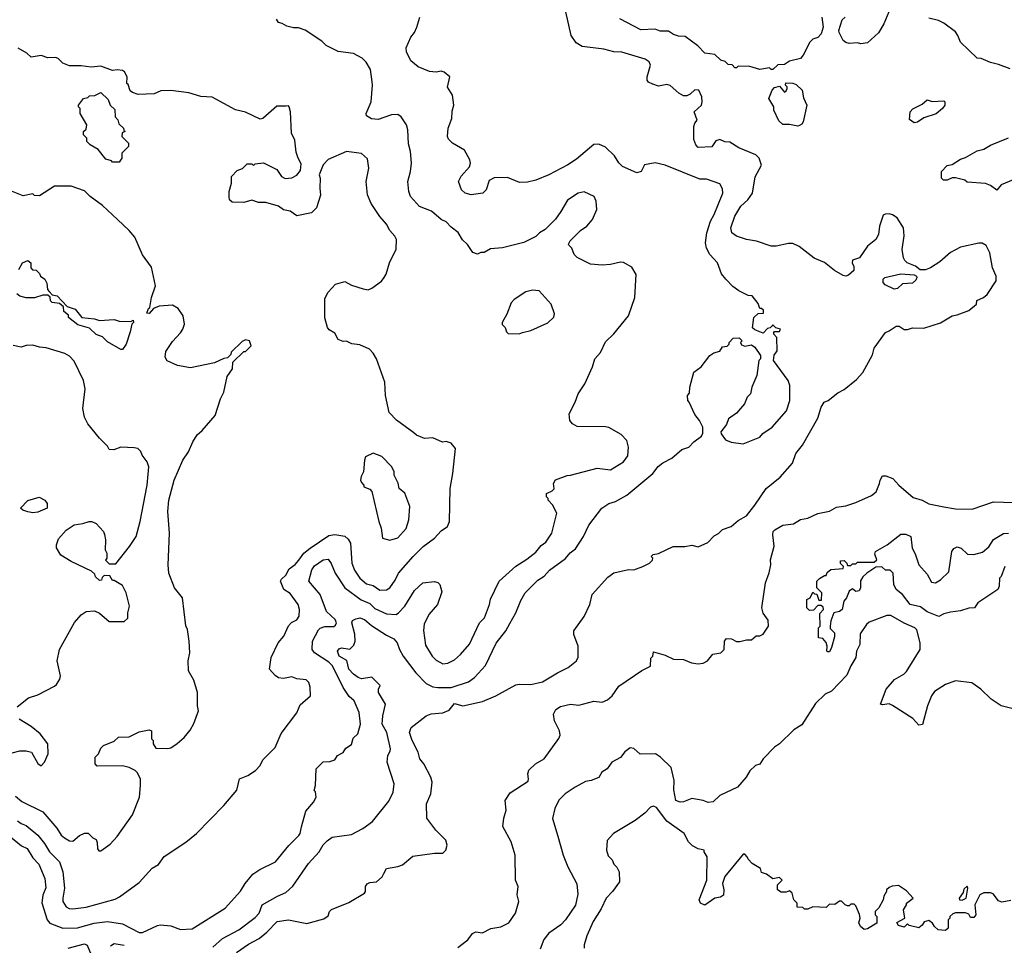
# Model space of a CAD drawing. Extents: x 1793424 to 1900092, y 321114 to 470632.
# Tile 289 of 292: x 1871545 to 1877479, y 445552 to 451130. Entities that reach past the tile are written whole.
import ezdxf

# ---------------------------------------------------------------- set-up
doc = ezdxf.new("R2010")
doc.units = 0

msp = doc.modelspace()

# ---------------------------------------------------------------- linework, layer by layer
at = {"layer": '0CON05XD'}
for points in [[(1872852.6, 445507.4), (1872925, 445557.8), (1872988.3, 445591.7), (1873035, 445630), (1873096.2, 445695), (1873165, 445705.7), (1873275, 445683.3), (1873378.3, 445711.7), (1873405, 445730), (1873412.5, 445755), (1873425, 445766.7), (1873529.5, 445810.5), (1873623.8, 445865), (1873630, 445875), (1873630, 445905), (1873638.6, 445921.4), (1873655, 445929.2), (1873695, 445933.8), (1873728.8, 445965), (1873738.8, 445985), (1873756, 446014), (1873824.2, 446025.8), (1873853, 446037), (1873915, 446088.8), (1874045, 446106), (1874095, 446106.7), (1874113.3, 446125), (1874121.2, 446155), (1874112.5, 446185), (1874052.5, 446245), (1873998.3, 446318.3), (1873996.7, 446405), (1874023.3, 446465), (1874030, 446535), (1874023.8, 446565), (1873980, 446645), (1873956.9, 446675), (1873945.7, 446715), (1873910, 446785), (1873894.4, 446835), (1873904.4, 446865), (1873995, 446935.4), (1874025.8, 446945.8), (1874095, 446952.9), (1874132.4, 446967.6), (1874165, 447008.8), (1874215, 446994.3), (1874335, 447020.8), (1874415, 447054), (1874535, 447121.2), (1874555, 447126.2), (1874626.1, 447123.9), (1874695, 447140), (1874785.6, 447194.4), (1874850, 447225), (1874900, 447265), (1874911.7, 447288.3), (1874910, 447355), (1874884.6, 447424.6), (1874885, 447446.7), (1874946.9, 447533.1), (1874980.8, 447605), (1874994.3, 447665.7), (1875089.5, 447770.5), (1875125, 447796.2), (1875215, 447816.7), (1875246.1, 447813.9), (1875300, 447835), (1875340, 447855), (1875358.3, 447871.7), (1875360, 447885), (1875350, 447895), (1875363, 447907), (1875395, 447912.5), (1875484.2, 447955.8), (1875553.9, 447953.9), (1875595, 447963.3), (1875635, 447952.5), (1875691.7, 447978.3), (1875730.7, 448019.3), (1875756.4, 448033.6), (1875781.7, 448058.3), (1875833.6, 448076.4), (1875875, 448112.5), (1875925, 448140), (1875975.8, 448204.2), (1876043.8, 448305), (1876127.7, 448372.3), (1876203.6, 448456.4), (1876223.3, 448515), (1876263.6, 448566.4), (1876355, 448727.5), (1876376.1, 448793.9), (1876393.3, 448825), (1876417.5, 448835), (1876475, 448880), (1876515, 448901.2), (1876588.3, 448961.7), (1876625.9, 449004.1), (1876685, 449110), (1876695, 449150), (1876762.5, 449245), (1876786.1, 449253.9), (1876827, 449283), (1876845, 449282.5), (1876875, 449262.5), (1876895, 449262.5), (1876925, 449272.5), (1876995, 449271.2), (1877095, 449303.3), (1877164.1, 449345.9), (1877195, 449350), (1877265, 449376.2), (1877312.5, 449415), (1877313.6, 449436.4), (1877354.2, 449455.8), (1877375, 449473.3), (1877430, 449555), (1877430.8, 449585), (1877408.6, 449635), (1877392, 449725), (1877369.5, 449769.5), (1877345, 449783.3), (1877325, 449783.8), (1877215, 449758), (1877155, 449726.2), (1877090.3, 449669.7), (1877035, 449633.3), (1877005, 449622.5), (1876973, 449623), (1876943.6, 449643.6), (1876893.9, 449663.9), (1876879.3, 449679.3), (1876871.2, 449695), (1876863.8, 449745), (1876876.1, 449826.1), (1876872, 449875), (1876833.3, 449935), (1876805, 449953.8), (1876785, 449958.8), (1876761.7, 449958.3), (1876749.3, 449950.7), (1876726.7, 449885), (1876721.2, 449835), (1876704.3, 449805.7), (1876655, 449764), (1876606.4, 449693.6), (1876565, 449680), (1876562.5, 449665), (1876571.7, 449641.7), (1876571.7, 449618.3), (1876540.7, 449589.3), (1876525, 449583.3), (1876507.5, 449587.5), (1876455, 449617.5), (1876395, 449666.2), (1876347.3, 449687.3), (1876332.7, 449692.7), (1876242.3, 449762.3), (1876205, 449780), (1876178.3, 449781.7), (1876105, 449764), (1876075, 449764), (1875985.4, 449795.4), (1875925.8, 449805.8), (1875865.9, 449825.9), (1875836.7, 449845), (1875830, 449875), (1875856, 449945), (1875892, 450005), (1875933.8, 450045), (1875961.2, 450085), (1875978.3, 450181.7), (1876016.4, 450253.6), (1876002.5, 450295), (1875982.5, 450315), (1875878.3, 450358.3), (1875825, 450392.5), (1875795, 450393.3), (1875765, 450406.7), (1875740.7, 450399.3), (1875717, 450363), (1875635, 450360), (1875620, 450375), (1875608.3, 450408.3), (1875607.5, 450485), (1875613.3, 450506.7), (1875627.5, 450525), (1875610, 450575), (1875653.3, 450615), (1875658.8, 450635), (1875656.7, 450665), (1875637.5, 450705), (1875615, 450707.5), (1875585, 450680), (1875565, 450670), (1875545, 450670), (1875517, 450687), (1875465, 450733.3), (1875445, 450740), (1875395, 450728.8), (1875360.5, 450740.5), (1875335, 450752.5), (1875327.5, 450765), (1875326.7, 450785), (1875346.2, 450855), (1875338.8, 450875), (1875315, 450892), (1875175, 450932.9), (1875125, 450935.6), (1875065, 450951.9), (1874935, 450967.5), (1874899.7, 450989.7), (1874869.2, 451035), (1874836.6, 451176.6)], [(1876783.6, 451176.4), (1876753.8, 451105), (1876720.5, 451049.5), (1876655, 450990), (1876615, 450983.8), (1876595, 450990), (1876545, 450986.7), (1876525, 450992.5), (1876507.5, 451005), (1876483, 451053), (1876482.5, 451065), (1876501.7, 451128.3), (1876520, 451145)], [(1874300.7, 447460.7), (1874315.7, 447494.3), (1874345.6, 447524.4), (1874376, 447605), (1874382.3, 447637.7), (1874435, 447746.7), (1874535, 447836), (1874601.7, 447878.3), (1874655, 447921.2), (1874688.8, 447961.2), (1874715, 447981.2), (1874752, 448035), (1874782.5, 448155), (1874756.1, 448206.1), (1874730, 448235), (1874730, 448245), (1874720, 448255), (1874720, 448275), (1874755, 448290), (1874767, 448303), (1874762.5, 448335), (1874773.6, 448356.4), (1874845, 448383.3), (1874865, 448383.8), (1875025, 448426.2), (1875105, 448416.7), (1875184.1, 448465.9), (1875209.5, 448500.5), (1875213.9, 448553.9), (1875203.9, 448593.9), (1875170.7, 448630.7), (1875095, 448671.2), (1875075.9, 448675.9), (1874905, 448677.5), (1874877.5, 448695), (1874860, 448715), (1874857.5, 448755), (1874893.3, 448825), (1874910, 448875), (1874951.2, 448935), (1874996.7, 449036.7), (1875011.2, 449085), (1875045, 449123.3), (1875075, 449188.8), (1875125, 449236), (1875214.3, 449345.7), (1875252.5, 449455), (1875261.2, 449595), (1875235, 449638.8), (1875185, 449666.2), (1875165, 449668.8), (1875105, 449654), (1875055, 449650), (1874985, 449656.2), (1874905, 449696.7), (1874886.7, 449715), (1874873, 449753), (1874855, 449770), (1874853, 449777), (1874863.6, 449796.4), (1874925, 449860), (1874962.5, 449885), (1874996.7, 449925), (1875023.3, 449985), (1875020, 450035), (1875007.5, 450065), (1874947, 450093), (1874910, 450085), (1874847, 450043), (1874806, 449974), (1874775, 449927.5), (1874712.5, 449865), (1874677.5, 449845), (1874655, 449823.3), (1874583.6, 449786.4), (1874455, 449753.8), (1874381.7, 449748.3), (1874345, 449727.5), (1874325, 449727.5), (1874305, 449717.5), (1874277, 449727), (1874243.3, 449775), (1874213.2, 449803.2), (1874187, 449847), (1874145, 449878.8), (1874115, 449911.2), (1874085, 449926.2), (1874026.7, 449975), (1873955, 450003.3), (1873900, 450065), (1873890, 450095), (1873883.3, 450155), (1873900, 450215), (1873906.2, 450265), (1873900, 450335), (1873887.7, 450382.3), (1873884, 450465), (1873876, 450495), (1873845, 450543.3), (1873825, 450558.8), (1873785, 450556.7), (1873705, 450527.5), (1873665, 450532.5), (1873635, 450550), (1873632.5, 450565), (1873663.3, 450635), (1873672, 450735), (1873668.8, 450755), (1873658.8, 450828.8), (1873633.6, 450873.6), (1873608.3, 450898.3), (1873556.1, 450926.1), (1873465, 450938.8), (1873392.5, 450975), (1873365, 451000), (1873265, 451066.7), (1873225, 451080), (1873195, 451080), (1873155, 451090), (1873127, 451107), (1873105, 451112.5), (1873093, 451133)], [(1875005, 450377.5), (1874900.3, 450289.7), (1874848.8, 450255), (1874733.3, 450195), (1874655, 450162.5), (1874605, 450150.8), (1874557.7, 450147.7), (1874485, 450178), (1874405, 450176.7), (1874375, 450160), (1874356.1, 450103.9), (1874336.1, 450083.9), (1874265, 450073.3), (1874230, 450085), (1874207.5, 450105), (1874190, 450155), (1874205, 450187.5), (1874255, 450242.5), (1874262, 450265), (1874258, 450285), (1874225, 450343.3), (1874152.5, 450385), (1874129.3, 450409.3), (1874123.3, 450425), (1874127.5, 450475), (1874150, 450535), (1874151.7, 450578.3), (1874161.2, 450615), (1874152.5, 450675), (1874123.9, 450723.9), (1874136.7, 450785), (1874103.9, 450813.9), (1874085, 450818.8), (1874055, 450813.3), (1874015, 450816.7), (1873945.9, 450845.9), (1873901.7, 450881.7), (1873876, 450936), (1873875, 450960), (1873902, 451025), (1873925, 451053.3), (1873939.2, 451085), (1873955.8, 451144.2)], [(1876380, 451145), (1876387.5, 451085), (1876376.2, 451043.8), (1876355, 451022.5), (1876325, 451012.5), (1876307.5, 450995), (1876267.5, 450915), (1876250, 450895), (1876185, 450880), (1876155, 450860), (1876115, 450857.5), (1876085, 450830), (1876075, 450830), (1876065, 450840), (1876005, 450830), (1875945, 450847.5), (1875875, 450850), (1875865, 450840), (1875855, 450840), (1875838.3, 450858.3), (1875815, 450860), (1875797, 450877), (1875770, 450885), (1875735, 450920), (1875675, 450927.5), (1875633, 450973), (1875555, 451027.5), (1875515, 451030), (1875485, 451040), (1875455, 451060), (1875405, 451060), (1875375, 451072.5), (1875288.3, 451068.3), (1875162.5, 451135)], [(1877515, 450833.3), (1877445, 450860), (1877395, 450871.2), (1877340, 450895), (1877315, 450897.5), (1877215, 450993.8), (1877200, 451035), (1877185.5, 451055.5), (1877115, 451108), (1877082.5, 451125), (1877025, 451138.8)], [(1871531.1, 446301.1), (1871554.7, 446284.7), (1871585, 446274.4), (1871654.5, 446214.5), (1871695, 446166), (1871725, 446115.8), (1871785.8, 446055), (1871805.8, 445995), (1871815.5, 445895.5), (1871804.2, 445835), (1871806, 445815), (1871825, 445784), (1871843.3, 445773.3), (1871865, 445771.9), (1871945, 445780.6), (1872120.5, 445829.5), (1872147.3, 445842.7), (1872265, 445930), (1872344.1, 446015.9), (1872381.7, 446038.3), (1872415, 446086.7), (1872547.3, 446172.7), (1872610, 446225), (1872776, 446394), (1872853.6, 446486.4), (1872870, 446555), (1872920, 446575), (1872965.9, 446604.1), (1872993.8, 446635), (1873011.2, 446668.8), (1873085, 446743.8), (1873121.3, 446828.7), (1873215, 446953.3), (1873235, 447000), (1873296.7, 447055), (1873296.4, 447106.4), (1873286.7, 447135), (1873270.7, 447150.7), (1873215, 447156.7), (1873185, 447170), (1873135, 447160), (1873105, 447163.8), (1873085, 447176.7), (1873051.2, 447215), (1873061.2, 447285), (1873102.5, 447375), (1873136.1, 447413.9), (1873165, 447477.5), (1873183.9, 447496.1), (1873215, 447512.5), (1873228.8, 447535), (1873231.2, 447575), (1873223.3, 447605), (1873175, 447672.5), (1873136.7, 447695), (1873116.7, 447745), (1873122.3, 447757.7), (1873148.3, 447781.7), (1873168.8, 447821.2), (1873205, 447846), (1873228, 447872), (1873258, 447915), (1873295, 447945.7), (1873408.8, 448021.2), (1873445, 448028), (1873505, 448016.2), (1873525, 448000), (1873538, 447975), (1873546.9, 447855), (1873562.8, 447812.8), (1873594.2, 447765), (1873635, 447729.2), (1873675, 447719.2), (1873715, 447690.8), (1873755, 447694.2), (1873775, 447706.2), (1873808.6, 447751.4), (1873828, 447795), (1873915.5, 447894.5), (1873976.2, 447955), (1874045.5, 448004.5), (1874085, 448050), (1874123.9, 448076.1), (1874136, 448105), (1874139.2, 448305), (1874156, 448395), (1874172.5, 448545), (1874145, 448577.5), (1874115, 448587.5), (1874093, 448583), (1874035, 448610), (1873985, 448606.7), (1873937.5, 448625), (1873920.8, 448640.8), (1873815, 448716.7), (1873772.3, 448762.3), (1873749.2, 448865), (1873745.6, 448945.6), (1873696.2, 449085), (1873675, 449120), (1873653.6, 449143.6), (1873595, 449170), (1873547, 449177), (1873515, 449192.5), (1873495, 449190), (1873465, 449202.5), (1873445, 449240), (1873410.7, 449260.7), (1873400, 449275), (1873383.6, 449333.6), (1873385, 449450), (1873405, 449487.5), (1873447.5, 449535), (1873505, 449552.5), (1873545, 449530), (1873615, 449506.7), (1873645, 449502.5), (1873668.3, 449511.7), (1873725.9, 449554.1), (1873741.2, 449575), (1873753.9, 449596.1), (1873773.8, 449665), (1873813.9, 449746.1), (1873816.2, 449805), (1873806.7, 449825), (1873775, 449860), (1873755, 449896.7), (1873715, 449943.8), (1873662.7, 450022.7), (1873642, 450075), (1873634, 450155), (1873650, 450235), (1873640.7, 450290.7), (1873604.1, 450324.1), (1873515, 450336.2), (1873405, 450286.2), (1873374.1, 450255.9), (1873350, 450195), (1873356.2, 450175), (1873353.3, 450115), (1873358.3, 450071.7), (1873333.3, 449995), (1873303.9, 449966.1), (1873215, 449946.7), (1873175.9, 449975.9), (1873135, 449983.8), (1873105, 450006.2), (1873028.3, 450028.3), (1872985, 450028.8), (1872945, 450042.5), (1872895, 450027.5), (1872825, 450030), (1872810, 450045), (1872807.5, 450065), (1872807.5, 450095), (1872822.5, 450145), (1872822.5, 450185), (1872855, 450220), (1872887, 450233), (1872915, 450260), (1872945, 450260), (1872955, 450250), (1872965, 450260), (1873015, 450266.7), (1873095, 450226.7), (1873122.5, 450185), (1873145, 450173.3), (1873185, 450177.5), (1873215, 450192.5), (1873238.3, 450221.7), (1873241.7, 450261.7), (1873222.5, 450295), (1873211.7, 450331.7), (1873204.1, 450404.1), (1873183.3, 450445), (1873177.5, 450575), (1873170, 450605), (1873165, 450610), (1873151.7, 450608.3), (1873095, 450607.5), (1873010, 450535), (1872995, 450530), (1872905, 450572.5), (1872846.4, 450586.4), (1872705, 450663.3), (1872637, 450667), (1872565, 450688.8), (1872455, 450703.3), (1872395, 450700), (1872355, 450682.5), (1872258.3, 450678.3), (1872225, 450690), (1872211.7, 450701.7), (1872198.3, 450738.3), (1872190, 450745), (1872192.5, 450785), (1872177.5, 450815), (1872165, 450822.5), (1872135, 450827.5), (1872105, 450822.5), (1872035, 450850), (1871975, 450842.5), (1871915, 450852.5), (1871845, 450852.5), (1871805, 450867.5), (1871776.4, 450896.4), (1871761.7, 450901.7), (1871715, 450900), (1871675, 450913.3), (1871613.8, 450903.8), (1871587.5, 450927.5), (1871535, 450957.5)], [(1876235, 450487.5), (1876185, 450497.5), (1876145, 450497.5), (1876119.3, 450519.3), (1876090, 450585), (1876090, 450605), (1876060, 450655), (1876080, 450705), (1876095, 450720), (1876125, 450730), (1876155, 450692.5), (1876165, 450700), (1876170, 450715), (1876170, 450725), (1876160, 450735), (1876161.7, 450748.3), (1876205, 450747.5), (1876225, 450740), (1876260, 450705), (1876268.3, 450658.3), (1876290, 450615), (1876267.5, 450515), (1876259.3, 450500.7), (1876245, 450492.5), (1876235, 450487.5)], [(1872145, 450270), (1872105, 450270), (1872098.3, 450278.3), (1872065, 450290), (1872018.3, 450348.3), (1871970, 450375), (1871950, 450395), (1871950, 450415), (1871930, 450435), (1871930, 450455), (1871945, 450470), (1871950, 450495), (1871910, 450565), (1871910, 450595), (1871900, 450605), (1871900, 450615), (1871930, 450655), (1871955, 450660), (1871965, 450670), (1871997, 450673), (1872035, 450690), (1872078.3, 450648.3), (1872090, 450615), (1872118.3, 450588.3), (1872120, 450545), (1872137, 450527), (1872143, 450503), (1872170, 450475), (1872171.7, 450461.7), (1872180, 450455), (1872161.7, 450448.3), (1872160, 450425), (1872200, 450385), (1872200, 450365), (1872160, 450325), (1872160, 450295), (1872145, 450270)], [(1876935, 450507.5), (1876908.3, 450528.3), (1876912.5, 450575), (1876927, 450593), (1876985, 450620), (1877015, 450646.7), (1877045, 450637.5), (1877115, 450640), (1877120, 450635), (1877120, 450615), (1877107.5, 450595), (1877068.3, 450561.7), (1876995, 450537.5), (1876955, 450512.5), (1876935, 450507.5)], [(1877595, 450190), (1877460, 450135), (1877435, 450102.5), (1877395, 450130), (1877365, 450142.5), (1877255, 450150), (1877241.7, 450161.7), (1877185, 450177.5), (1877165, 450177.5), (1877135, 450162.5), (1877113, 450163), (1877100, 450175), (1877100, 450215), (1877135, 450250), (1877165, 450257.5), (1877215, 450290), (1877245, 450300), (1877315, 450338.8), (1877355, 450350), (1877395, 450373.3), (1877505, 450416.7)], [(1872709.8, 445540.2), (1872768.3, 445591.7), (1872865, 445645.8), (1872965, 445718.6), (1872987.5, 445745), (1873006, 445795), (1873098.3, 445848.3), (1873149.7, 445870.3), (1873192.1, 445907.9), (1873285, 446044), (1873349.2, 446115), (1873373.7, 446156.3), (1873398.3, 446181.7), (1873427.7, 446202.3), (1873545, 446220), (1873613.3, 446255), (1873672.1, 446297.9), (1873769.1, 446420.9), (1873795.8, 446474.2), (1873801.2, 446525), (1873760, 446655), (1873764, 446695), (1873778.8, 446721.2), (1873780, 446735), (1873757.1, 446835), (1873730.5, 446885), (1873733.5, 446935), (1873750, 447005), (1873708, 447075), (1873706.7, 447095), (1873717, 447117), (1873667, 447167), (1873605, 447158.1), (1873584, 447165), (1873557.1, 447185), (1873529.1, 447215), (1873517.6, 447267.6), (1873470, 447295), (1873460.8, 447325), (1873471.1, 447338.9), (1873485, 447344.2), (1873535, 447335.8), (1873559.3, 447360.7), (1873567.1, 447385), (1873564.4, 447425.6), (1873546.9, 447495), (1873551.3, 447508.7), (1873570.7, 447519.3), (1873595, 447524.4), (1873624, 447515), (1873665, 447478.8), (1873755, 447420.6), (1873799.3, 447399.3), (1873820.8, 447375), (1873833.1, 447335), (1873855.7, 447295), (1873932.7, 447192.7), (1873995, 447129.2), (1874035, 447108.6), (1874065, 447104.3), (1874145, 447105.7), (1874249.7, 447140.3), (1874286, 447165), (1874353.2, 447236.8), (1874417.3, 447372.7), (1874475, 447446.7), (1874498.7, 447491.3), (1874535.6, 447554.4), (1874565, 447630), (1874590.8, 447675), (1874668.7, 447751.3), (1874705, 447775.8), (1874738.5, 447811.5), (1874835, 447882.5), (1874863, 447917), (1874895, 447941.2), (1874944, 448015), (1874975, 448082.5), (1875052.5, 448185), (1875095, 448213.8), (1875135, 448226.2), (1875203.3, 448265), (1875361.2, 448395), (1875393.4, 448436.6), (1875420.9, 448459.1), (1875475, 448487.5), (1875535, 448538.8), (1875577.3, 448552.7), (1875607.5, 448585), (1875655, 448620), (1875661.7, 448638.3), (1875662.5, 448675), (1875642.5, 448715), (1875615, 448750), (1875580, 448825), (1875572.5, 448835), (1875570, 448865), (1875581.7, 448878.3), (1875583.3, 448915), (1875607.5, 449005), (1875651.7, 449038.3), (1875703.6, 449106.4), (1875728.3, 449121.7), (1875765, 449132.5), (1875781.7, 449158.3), (1875808.3, 449161.7), (1875820, 449175), (1875820, 449185), (1875845, 449210), (1875881.7, 449211.7), (1875900, 449195), (1875890, 449185), (1875895, 449170), (1875915, 449162.5), (1875955, 449170), (1875976.4, 449156.4), (1876010, 449105), (1876010, 449085), (1876000, 449075), (1875986.7, 448985), (1875957.5, 448915), (1875950, 448875), (1875930, 448855), (1875913.3, 448815), (1875865, 448757.5), (1875816.7, 448725), (1875805, 448690), (1875770, 448645), (1875773, 448633), (1875798.3, 448598.3), (1875833.6, 448583.6), (1875905, 448573.3), (1876005, 448613.3), (1876024.2, 448635.8), (1876080, 448675), (1876166.6, 448773.4), (1876186.7, 448835), (1876186.7, 448925), (1876176.2, 448955), (1876087.5, 449075), (1876093, 449107), (1876110, 449135), (1876107.5, 449215), (1876090, 449235), (1876090, 449245), (1876095, 449250), (1876125, 449250), (1876130, 449265), (1876101.7, 449271.7), (1876085, 449290), (1876080, 449285), (1876068.3, 449271.7), (1876051.7, 449268.3), (1876025, 449240), (1875975, 449260), (1875961.7, 449271.7), (1875970, 449335), (1875995, 449360), (1876028.3, 449361.7), (1876028.3, 449378.3), (1876015, 449390), (1876005, 449390), (1875995, 449420), (1875960, 449465), (1875935, 449467.5), (1875880, 449495), (1875842.3, 449522.3), (1875800, 449565), (1875775, 449597.5), (1875750, 449665), (1875704.2, 449714.2), (1875685, 449752.5), (1875679.2, 449785), (1875687.1, 449845), (1875708.6, 449915), (1875731.4, 449955), (1875782, 450085), (1875780.5, 450110.5), (1875765, 450140), (1875685, 450168.1), (1875645, 450168), (1875435, 450253.8), (1875375, 450266.2), (1875310, 450255), (1875290, 450215), (1875265, 450207.5), (1875177.5, 450245), (1875155, 450267.5), (1875129.3, 450309.3), (1875075, 450361.1), (1875035, 450379.4), (1875005, 450377.5)], [(1872535.8, 446804.2), (1872572.3, 446847.7), (1872595, 446887.5), (1872623.3, 446965), (1872616.7, 446995), (1872616.7, 447075), (1872595, 447150), (1872562.5, 447205), (1872560, 447265), (1872570, 447315), (1872566.7, 447385), (1872556.7, 447455), (1872547, 447477), (1872526.7, 447645), (1872477.5, 447705), (1872443.9, 447793.9), (1872440, 447845), (1872448.8, 448035), (1872438, 448165), (1872444.3, 448235), (1872475.9, 448354.1), (1872528.8, 448475), (1872563.3, 448525), (1872587.5, 448585), (1872615, 448627.5), (1872645, 448653.3), (1872723.3, 448745), (1872756.2, 448843.8), (1872776.2, 448885), (1872795, 448980), (1872827.5, 449025), (1872830, 449065), (1872895, 449130), (1872905, 449130), (1872940, 449165), (1872930, 449195), (1872905, 449200), (1872885, 449190), (1872820, 449125), (1872818.3, 449111.7), (1872798.3, 449091.7), (1872775, 449087.5), (1872718.3, 449061.7), (1872575, 449031.2), (1872496.1, 449046.1), (1872433.6, 449073.6), (1872422.5, 449095), (1872425, 449130), (1872465, 449190), (1872515, 449242.5), (1872528.8, 449265), (1872538.8, 449295), (1872530, 449345), (1872499.5, 449389.5), (1872465, 449410), (1872385, 449402.5), (1872351.7, 449388.3), (1872325, 449360), (1872311.7, 449361.7), (1872321.7, 449388.3), (1872330, 449395), (1872340, 449455), (1872363.8, 449525), (1872338.8, 449638.8), (1872285, 449712.5), (1872238.8, 449818.8), (1872205, 449860), (1872135, 449926.2), (1872045, 450010), (1871970, 450065), (1871935, 450098.8), (1871855, 450126.7), (1871755, 450126.7), (1871665, 450067.5), (1871635, 450070), (1871625, 450080), (1871565, 450067.5), (1871485, 450100)], [(1871540, 449625), (1871562.5, 449665), (1871595, 449677.5), (1871612.5, 449665), (1871612.5, 449635), (1871621.7, 449621.7), (1871645, 449620), (1871665, 449600), (1871670, 449585), (1871697.5, 449565), (1871708.3, 449541.7), (1871713, 449503), (1871721.7, 449491.7), (1871741.7, 449471.7), (1871770, 449465), (1871831.7, 449401.7), (1871880, 449385), (1871920, 449335), (1871995, 449327.5), (1872025, 449317.5), (1872115, 449322.5), (1872145, 449312.5), (1872215, 449310), (1872228.3, 449318.3), (1872230, 449305), (1872220, 449295), (1872211.7, 449248.3), (1872187.5, 449175), (1872165, 449142.5)], [(1876815, 449506.2), (1876761.7, 449531.7), (1876750, 449545), (1876750, 449565), (1876760, 449575), (1876855, 449597.5), (1876935, 449592.5), (1876950, 449585), (1876952.5, 449575), (1876945, 449560), (1876925, 449542.5), (1876865, 449537.5), (1876835, 449510), (1876815, 449506.2)], [(1872165, 449142.5), (1872155, 449142.5), (1872075, 449187.5), (1872045, 449217.5), (1872005, 449233.3), (1871965, 449270), (1871895, 449290), (1871840, 449335), (1871838.3, 449348.3), (1871811.7, 449371.7), (1871808.3, 449398.3), (1871785, 449420), (1871740, 449425), (1871730, 449435), (1871728.3, 449458.3), (1871715, 449470), (1871685, 449470), (1871635, 449452.5), (1871585, 449453.3), (1871545, 449462.5), (1871527, 449477)], [(1874555, 449236.7), (1874575, 449243.8), (1874625, 449256.2), (1874727.7, 449302.3), (1874763.9, 449336.1), (1874767.7, 449357.7), (1874748.8, 449415), (1874675, 449496.2), (1874635, 449498.8), (1874595, 449490), (1874525, 449443.3), (1874506.4, 449423.6), (1874480, 449355), (1874452.5, 449305), (1874453, 449293), (1874470, 449275), (1874478.3, 449248.3), (1874488.3, 449238.3), (1874555, 449236.7)], [(1871530.5, 446989.5), (1871597.7, 447042.3), (1871655, 447060), (1871755, 447112.5), (1871766.1, 447123.9), (1871786.7, 447155), (1871790, 447175), (1871771.2, 447265), (1871784, 447335), (1871875, 447496.7), (1871915, 447543.3), (1871945, 447563.3), (1871995, 447567.5), (1872025, 447552.5), (1872085, 447502.5), (1872175, 447502.5), (1872197, 447523), (1872197.5, 447555), (1872207.5, 447595), (1872187.5, 447675), (1872165, 447720), (1872115, 447750), (1872105, 447750), (1872088.3, 447778.3), (1872055, 447780), (1872041.7, 447768.3), (1872038.3, 447751.7), (1872025, 447750), (1872001.7, 447771.7), (1871998.3, 447788.3), (1871977, 447807), (1871855, 447864), (1871792.3, 447902.3), (1871767, 447947), (1871766.7, 447965), (1871779.3, 448000.7), (1871825, 448052.5), (1871873.9, 448086.1), (1871926.4, 448093.6), (1871963.6, 448106.4), (1871980, 448105), (1872005, 448092.5), (1872050, 448045), (1872057, 448027), (1872062.5, 447995), (1872060, 447935), (1872070, 447915), (1872070, 447885), (1872061.7, 447871.7), (1872085, 447850), (1872125, 447850), (1872207.5, 447955), (1872246.7, 448015), (1872272, 448105), (1872312.9, 448325), (1872323.3, 448435), (1872313.3, 448465), (1872283.3, 448505), (1872275, 448527.5), (1872256.1, 448546.1), (1872235, 448550), (1872155, 448552.5), (1872111.7, 448538.3), (1872085, 448540), (1872075, 448560), (1872025, 448607.5), (1871956.2, 448695), (1871936, 448735), (1871926.4, 448786.4), (1871940, 448905), (1871928.8, 448955), (1871872.5, 449072.5), (1871845, 449101.2), (1871817.9, 449117.9), (1871705, 449152), (1871665, 449156.2), (1871625, 449168.8), (1871585, 449166.2), (1871553.6, 449156.4), (1871505, 449166)], [(1873775, 447993.8), (1873825, 448006.2), (1873875, 448062.5), (1873891.2, 448115), (1873896.2, 448195), (1873867, 448277), (1873832.5, 448305), (1873827, 448337), (1873802.5, 448385), (1873802.5, 448405), (1873787.5, 448435), (1873727.3, 448497.3), (1873675, 448517.5), (1873630, 448495), (1873622.5, 448475), (1873617.5, 448405), (1873603, 448377), (1873600, 448355), (1873605, 448340), (1873620, 448325), (1873620, 448315), (1873655, 448300), (1873667, 448287), (1873708.8, 448105), (1873723.8, 448065), (1873731.2, 448005), (1873775, 447993.8)], [(1874185, 445537.5), (1874245.9, 445584.1), (1874275, 445623.3), (1874295, 445633.3), (1874335, 445627.5), (1874385, 445652.5), (1874445, 445662.5), (1874493, 445687), (1874532.5, 445745), (1874552.5, 445815), (1874543.3, 445855), (1874550, 445905), (1874533.3, 445945), (1874532, 446095), (1874506.2, 446175), (1874457, 446267), (1874462.3, 446317.7), (1874476.2, 446365), (1874471.2, 446425), (1874500.5, 446469.5), (1874609.3, 446540.7), (1874612.5, 446555), (1874606.7, 446585), (1874613.9, 446606.1), (1874653.9, 446646.1), (1874706.7, 446675), (1874795, 446797.5), (1874801.7, 446818.3), (1874798, 446845), (1874767.5, 446905), (1874761.4, 446945), (1874776.4, 446973.6), (1874805, 446991.4), (1874864.5, 447005.5), (1874915, 446998), (1875005, 447022.9), (1875055, 447015.8), (1875088.3, 447031.7), (1875116, 447055), (1875155, 447113.3), (1875295, 447206.7), (1875346.4, 447233.6), (1875348.3, 447281.7), (1875360, 447295), (1875365, 447320), (1875435, 447300), (1875485, 447276.7), (1875545, 447273.8), (1875593.6, 447253.6), (1875635, 447247.5), (1875665, 447252.5), (1875690, 447265), (1875723.3, 447306.7), (1875770, 447315), (1875790, 447335), (1875792.5, 447385), (1875805, 447400), (1875835, 447397.5), (1875865, 447382.5), (1875885, 447382.5), (1875925, 447392.5), (1875955, 447392.5), (1875983, 447417), (1876005, 447417.5), (1876025, 447427.5), (1876057.5, 447475), (1876055, 447510), (1876025, 447552.5), (1876017.5, 447585), (1876039.2, 447735), (1876063, 447797), (1876071.4, 447845), (1876070, 447875), (1876092.4, 447957.6), (1876083.3, 448025), (1876087.1, 448045), (1876095.4, 448054.6), (1876145, 448084.4), (1876208.3, 448091.7), (1876251.7, 448118.3), (1876295, 448125.7), (1876355, 448152.9), (1876425, 448168.6), (1876468.7, 448191.3), (1876525, 448200.8), (1876585, 448220.8), (1876678.3, 448261.7), (1876706.2, 448285), (1876727.5, 448335), (1876730, 448355), (1876745, 448380), (1876765, 448380), (1876807.5, 448365), (1876842.5, 448325), (1876930.5, 448250.5), (1876983.9, 448233.9), (1877025, 448211.2), (1877115, 448193.8), (1877185, 448181.2), (1877285, 448180), (1877415, 448223.8), (1877535, 448220)], [(1871625, 448157.5), (1871593.6, 448163.6), (1871563, 448173), (1871550, 448185), (1871595, 448232.5), (1871661.7, 448251.7), (1871697.5, 448235), (1871710, 448215), (1871710, 448185), (1871655, 448162.5), (1871625, 448157.5)], [(1877482.5, 447835), (1877460, 447775), (1877450, 447765), (1877447.5, 447715), (1877440, 447695), (1877320, 447615), (1877300, 447585), (1877265, 447583.3), (1877215, 447566.7), (1877155, 447558.8), (1877115, 447548.8), (1877085, 447533.8), (1877015, 447560.6), (1876975, 447590.8), (1876911.2, 447605), (1876866.2, 447665), (1876827.5, 447695), (1876812.5, 447725), (1876810, 447795), (1876791.7, 447811.7), (1876763, 447813), (1876741.7, 447831.7), (1876705, 447830), (1876650, 447795), (1876627, 447773), (1876613, 447747), (1876613.3, 447705), (1876605, 447687.5), (1876583.6, 447683.6), (1876565, 447700), (1876543.6, 447686.4), (1876527.5, 447645), (1876512.5, 447625), (1876501.2, 447575), (1876485, 447563.8), (1876452.5, 447555), (1876433.6, 447506.4), (1876430, 447475), (1876430, 447460), (1876456, 447435), (1876455, 447410), (1876436.7, 447346.7), (1876425, 447320), (1876415, 447320), (1876410, 447325), (1876412.5, 447355), (1876406.1, 447376.1), (1876385, 447400), (1876360, 447405), (1876360, 447465), (1876370, 447475), (1876368.3, 447551.7), (1876390, 447575), (1876388.3, 447588.3), (1876375, 447600), (1876355, 447600), (1876328.3, 447571.7), (1876305, 447570), (1876290, 447585), (1876290, 447635), (1876310, 447645), (1876325, 447680), (1876335, 447670), (1876348.3, 447668.3), (1876361.7, 447631.7), (1876378.3, 447631.7), (1876380, 447675), (1876350, 447705), (1876350, 447745), (1876365, 447762.5), (1876395, 447780), (1876405, 447780), (1876411.7, 447798.3), (1876433, 447817), (1876508.3, 447821.7), (1876510, 447835), (1876491.7, 447851.7), (1876491.7, 447868.3), (1876515, 447870), (1876530, 447855), (1876535, 447840), (1876555, 447840), (1876565, 447850), (1876585, 447850), (1876595, 447860), (1876695, 447860), (1876710, 447875), (1876698.3, 447908.3), (1876702.5, 447925), (1876772.5, 447965), (1876855, 448030), (1876885, 448030), (1876916.7, 448015), (1876923.3, 447945), (1876941.7, 447911.7), (1876963.9, 447843.9), (1877015, 447787.5), (1877040.7, 447740.7), (1877065, 447736.7), (1877095, 447753.3), (1877145, 447802.5), (1877162.5, 447925), (1877175, 447942.5), (1877195, 447952.5), (1877220, 447945), (1877258.3, 447908.3), (1877295, 447907.5), (1877348.3, 447921.7), (1877385, 447952.5), (1877415, 447998), (1877475, 448032.9), (1877505, 448034.3)], [(1871455, 446233.3), (1871555, 446151.9), (1871590.8, 446135), (1871625, 446078), (1871660.7, 446040.7), (1871697.5, 445955), (1871701.9, 445898.1), (1871685, 445853.3), (1871677.6, 445807.6), (1871710, 445705), (1871726.2, 445685), (1871805, 445655.6), (1871893.6, 445656.4), (1871994.2, 445684.2), (1872075, 445695.5), (1872165, 445681.1), (1872265, 445628.1), (1872285, 445629.4), (1872375, 445671.9), (1872394.4, 445675.6), (1872455, 445669.2), (1872513.6, 445646.4), (1872585, 445651.2), (1872782.5, 445775), (1872875, 445877.5), (1872903.3, 445925), (1872950.5, 445979.5), (1872992.3, 446007.7), (1873086.7, 446055), (1873167.3, 446152.7), (1873227.3, 446212.7), (1873236.2, 446225), (1873243.8, 446265), (1873270.5, 446359.5), (1873316.1, 446413.9), (1873332.5, 446445), (1873327, 446477), (1873320, 446485), (1873327.5, 446515), (1873332.5, 446615), (1873375, 446657.5), (1873415, 446660), (1873445, 446670), (1873460, 446695), (1873495, 446712.5), (1873510.7, 446739.3), (1873545, 446762.5), (1873555, 446800), (1873583.6, 446826.4), (1873600, 446885), (1873591.2, 446955), (1873560, 447025), (1873531.2, 447051.2), (1873494.5, 447104.5), (1873430.9, 447235), (1873408, 447258), (1873322.5, 447315), (1873306.9, 447335), (1873308.8, 447385), (1873345, 447452.5), (1873356.6, 447463.4), (1873385, 447472.5), (1873437.3, 447472.7), (1873448.8, 447481.2), (1873454, 447495), (1873446, 447515), (1873393.2, 447563.2), (1873356, 447666), (1873286.7, 447745), (1873305.4, 447814.6), (1873321.1, 447838.9), (1873375, 447874.3), (1873405, 447878.8), (1873423, 447853), (1873445.8, 447795), (1873504.3, 447705), (1873603.3, 447633.3), (1873655, 447611.5), (1873685, 447581.1), (1873755, 447548.6), (1873813.9, 447546.1), (1873828.8, 447555), (1873865.6, 447594.4), (1873925, 447690), (1873975, 447736.7), (1874045, 447743.3), (1874065, 447737.5), (1874076.7, 447725), (1874089.3, 447680.7), (1874062.5, 447605), (1874010, 447545), (1873982.3, 447487.7), (1873978.3, 447448.3), (1873990.3, 447360.3), (1874030, 447295), (1874055, 447270), (1874095, 447248.8), (1874125, 447252), (1874165, 447271.2), (1874201.2, 447305), (1874255, 447366.7), (1874300.7, 447460.7)], [(1877565, 446968.8), (1877460, 446995), (1877400, 447035), (1877337.5, 447095), (1877283.6, 447133.6), (1877185, 447146.2), (1877125, 447123.3), (1877058.3, 447081.7), (1877040, 447055), (1877016.7, 446995), (1876987, 446883), (1876965, 446877.5), (1876928.8, 446918.8), (1876805, 446997.5), (1876785, 447007.5), (1876745, 447000), (1876732.5, 447005), (1876768, 447095), (1876817.3, 447152.7), (1876873.8, 447185), (1876889.1, 447200.9), (1876971.2, 447335), (1876972.5, 447375), (1876952.9, 447452.9), (1876940, 447465), (1876875, 447491.9), (1876795, 447538.6), (1876771.7, 447538.3), (1876665, 447498.8), (1876648.8, 447485), (1876611.2, 447428.8), (1876609.2, 447365), (1876588, 447325), (1876584.2, 447285), (1876554.4, 447235.6), (1876530.8, 447179.2), (1876436.8, 447083.2), (1876398.8, 447065), (1876340.3, 447009.7), (1876259.8, 446880.2), (1876209.7, 446850.3), (1876123.9, 446766.1), (1876093.3, 446745), (1876026.7, 446675), (1876006.4, 446643.6), (1875980, 446635), (1875945, 446603.3), (1875924.3, 446565.7), (1875871.9, 446505), (1875765.6, 446455), (1875725, 446416.7), (1875695, 446412), (1875665, 446423.8), (1875595, 446437.1), (1875545, 446416.5), (1875524.6, 446414.6), (1875500, 446425), (1875488, 446488), (1875490, 446545), (1875472.1, 446622.1), (1875406.7, 446685), (1875377.5, 446705), (1875285, 446704), (1875247.3, 446737.3), (1875225, 446742.5), (1875191.7, 446718.3), (1875165, 446682.5), (1875114.1, 446655.9), (1875085.9, 446614.1), (1875054.1, 446595.9), (1875035, 446563.3), (1874990, 446545), (1874955, 446538.8), (1874892.5, 446505), (1874832.5, 446465), (1874793.6, 446426.4), (1874770, 446375), (1874756.7, 446315), (1874789.3, 446209.3), (1874821.2, 446095), (1874848, 446025), (1874902.1, 445922.1), (1874909.4, 445860.6), (1874895.6, 445794.4), (1874835, 445706), (1874805.5, 445674.5), (1874733.8, 445625), (1874704.3, 445585.7), (1874681.2, 445528.8)], [(1871405, 446688.1), (1871545, 446723.8), (1871583.9, 446723.9), (1871615.8, 446715.8), (1871655, 446647.5), (1871675, 446632.5), (1871693.8, 446655), (1871717.5, 446705), (1871714.2, 446765), (1871668.8, 446825), (1871615, 446870), (1871542.5, 446915)], [(1871520.3, 446450.3), (1871558, 446418), (1871683.8, 446355), (1871768.3, 446258.3), (1871795, 446216), (1871815, 446199.2), (1871845, 446181.2), (1871865, 446180), (1871905, 446212.5), (1871935, 446227.5), (1871957, 446227), (1871985, 446200), (1872005, 446190), (1872011.7, 446171.7), (1872013, 446133), (1872021.7, 446121.7), (1872035, 446120), (1872089.3, 446160.7), (1872133, 446207), (1872225, 446337.5), (1872266.2, 446445), (1872273.3, 446515), (1872273, 446553), (1872255, 446590), (1872240, 446605), (1872205, 446622.5), (1872165, 446632.5), (1872011.7, 446631.7), (1872000, 446645), (1872000, 446685), (1872020, 446705), (1872035, 446740), (1872050, 446755), (1872115, 446782.5), (1872140, 446805), (1872205, 446807.5), (1872265, 446837.5), (1872325, 446850), (1872340, 446845), (1872340, 446795), (1872350, 446785), (1872350, 446765), (1872365, 446740), (1872435, 446737.5), (1872455, 446742.5), (1872495, 446767.5), (1872535.8, 446804.2)], [(1877518.3, 445821.7), (1877465, 445812.5), (1877445, 445820), (1877411.7, 445861.7), (1877395, 445867.5), (1877355, 445867.5), (1877332.5, 445855), (1877302.5, 445795), (1877307.5, 445735), (1877295, 445720), (1877275, 445720), (1877265, 445740), (1877245, 445747.5), (1877185, 445747.5), (1877168.3, 445741.7), (1877150, 445725), (1877150, 445715), (1877140, 445705), (1877140, 445655), (1877125, 445640), (1877080, 445645), (1877057.5, 445665), (1877045.9, 445685.9), (1877025, 445701.2), (1876996.4, 445693.6), (1876985, 445672.5), (1876965, 445657.5), (1876905, 445670), (1876895, 445680), (1876875, 445660), (1876841.7, 445671.7), (1876831.7, 445688.3), (1876880, 445715), (1876872.5, 445765), (1876890, 445795), (1876890, 445805), (1876930, 445835), (1876889.3, 445879.3), (1876841.7, 445911.7), (1876803, 445907), (1876785, 445900), (1876770, 445885), (1876770, 445875), (1876753, 445847), (1876750, 445825), (1876723, 445777), (1876700, 445755), (1876700, 445735), (1876710, 445725), (1876710, 445685), (1876655, 445650), (1876635, 445647.5), (1876612.5, 445665), (1876603, 445687), (1876610, 445715), (1876607, 445737), (1876585, 445790), (1876575, 445800), (1876555, 445800), (1876545, 445790), (1876535, 445790), (1876520, 445795), (1876497, 445817), (1876485, 445817.5), (1876458.3, 445798.3), (1876425, 445800), (1876405, 445780), (1876325, 445782.5), (1876295, 445770), (1876275, 445770), (1876265, 445780), (1876231.7, 445781.7), (1876230, 445805), (1876210, 445825), (1876200, 445865), (1876185, 445880), (1876165, 445872.5), (1876135, 445872.5), (1876112.5, 445885), (1876112.5, 445915), (1876140, 445945), (1876125, 445960), (1876085, 445952.5), (1876045, 445980), (1876015, 445990), (1876010, 446015), (1875960, 446045), (1875935, 446070), (1875930, 446085), (1875915, 446100), (1875905, 446100), (1875794.4, 445965.6), (1875781.2, 445925), (1875788, 445885), (1875785.8, 445854.2), (1875768.8, 445841.2), (1875733.9, 445836.1), (1875675, 445793.3), (1875647.5, 445805), (1875640, 445825), (1875686.2, 445945), (1875687.5, 446085), (1875670, 446115), (1875670, 446125), (1875635, 446132.5), (1875600.5, 446150.5), (1875576.7, 446175), (1875550, 446225), (1875445, 446299.2), (1875382.4, 446382.4), (1875365, 446390.8), (1875346.7, 446385), (1875312.7, 446347.3), (1875255, 446303.3), (1875123.9, 446226.1), (1875086.1, 446183.9), (1875081.2, 446125), (1875091.7, 446091.7), (1875116.2, 446066.2), (1875125, 446040), (1875143, 446023), (1875157.5, 445995), (1875160, 445935), (1875117.5, 445875), (1875078.8, 445835), (1875049.3, 445770.7), (1875001.4, 445695), (1874962.3, 445607.7), (1874948, 445555), (1874948, 445535)], [(1877225, 445823.8), (1877250, 445835), (1877260, 445895), (1877255, 445907.5), (1877235, 445890), (1877230.7, 445869.3), (1877207.5, 445835), (1877210, 445825), (1877225, 445823.8)], [(1871837.5, 445535), (1871935, 445560.8), (1871952.1, 445552.1), (1871975, 445493.3)], [(1872091.9, 445548.1), (1872115, 445561.9), (1872175, 445551.4)]]:
    msp.add_lwpolyline(points, dxfattribs=at)

doc.saveas('drawing.dxf')
